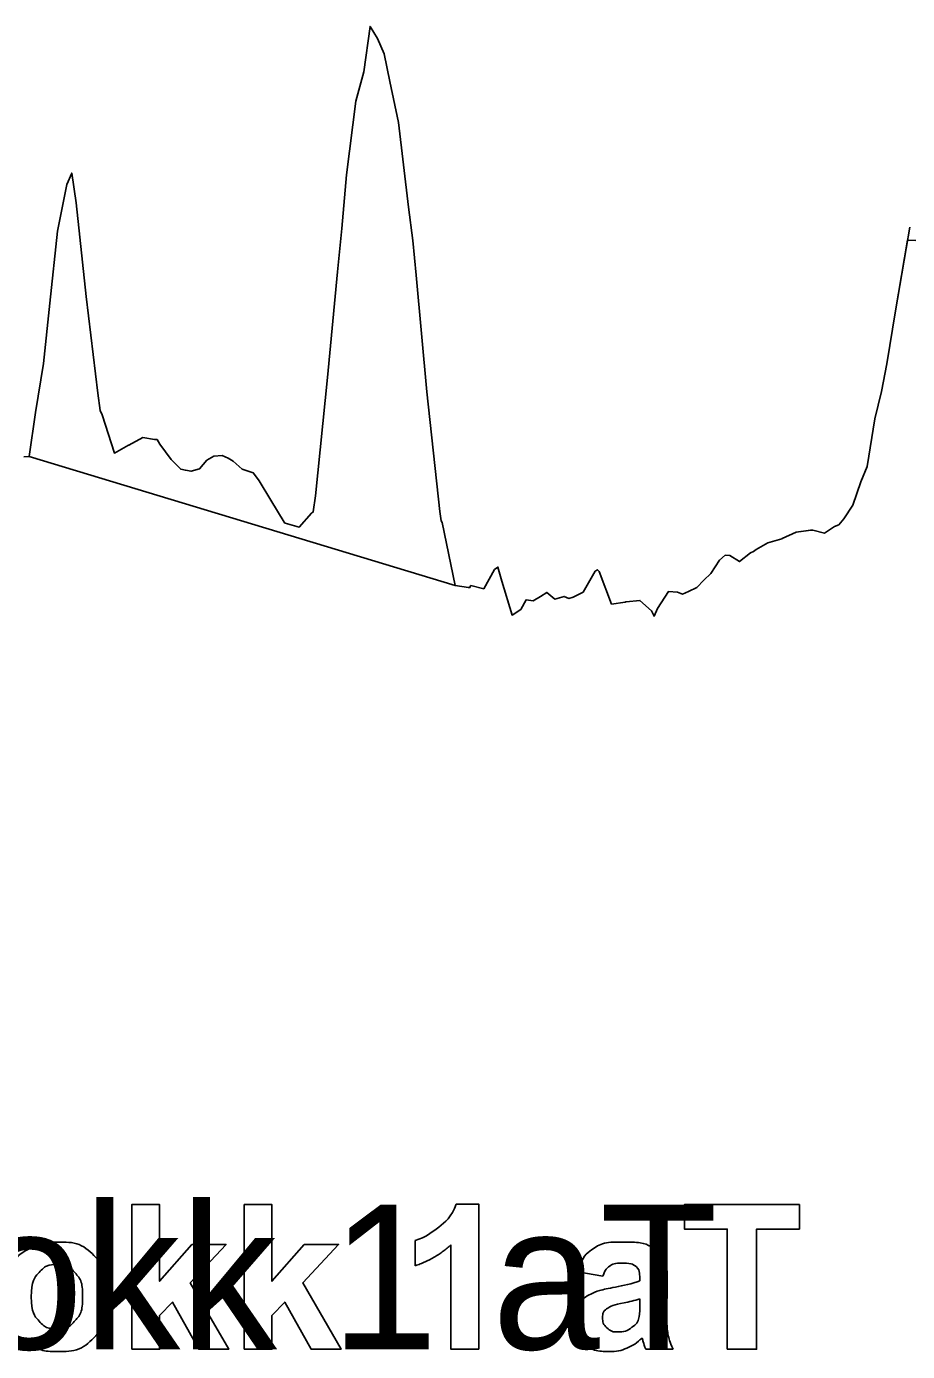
# Model space of a CAD drawing. Extents: x 532503 to 539665, y 6557663 to 6561526.
# Drawn here: x 538644.2 to 538695.4, y 6559758.1 to 6559835 of the extents above; entities that cross this region are included whole.
import ezdxf

# ---------------------------------------------------------------- set-up
doc = ezdxf.new("R2010")
doc.units = 0
for name, color, linetype in [('Default', 7, 'Continuous'), ('Plokid', 7, 'Continuous'), ('Täide', 7, 'Continuous')]:
    doc.layers.add(name, color=color, linetype=linetype)

msp = doc.modelspace()

# ---------------------------------------------------------------- linework, layer by layer
at = {"layer": 'Default'}
msp.add_line((538669.116, 6559802.545), (538644.379, 6559810.05), dxfattribs=at)
msp.add_lwpolyline([(538644.065, 6559810.024), (538644.379, 6559810.05), (538644.751, 6559812.594), (538645.203, 6559815.449), (538645.584, 6559818.948), (538646.028, 6559823.126), (538646.556, 6559825.837), (538646.853, 6559826.504), (538647.102, 6559824.78), (538647.677, 6559819.33), (538648.361, 6559813.732), (538648.502, 6559812.726), (538648.62, 6559812.46), (538649.326, 6559810.241), (538650.138, 6559810.703), (538650.151, 6559810.704), (538650.166, 6559810.711), (538650.975, 6559811.146), (538651.657, 6559811.032), (538651.8, 6559811.027), (538651.97, 6559810.752), (538652.625, 6559809.864), (538653.175, 6559809.305), (538653.449, 6559809.249), (538653.775, 6559809.192), (538654.274, 6559809.331), (538654.693, 6559809.824), (538655.098, 6559810.07), (538655.58, 6559810.106), (538655.923, 6559809.954), (538656.211, 6559809.783), (538656.747, 6559809.318), (538657.385, 6559809.09), (538657.572, 6559808.84), (538657.73, 6559808.637), (538658.397, 6559807.508), (538659.189, 6559806.223), (538659.221, 6559806.178), (538659.248, 6559806.167), (538660.046, 6559805.939), (538660.766, 6559806.747), (538660.87, 6559806.824), (538660.994, 6559807.767), (538661.695, 6559814.635), (538662.284, 6559820.77), (538662.519, 6559823.293), (538662.799, 6559826.4), (538663.344, 6559830.688), (538663.803, 6559832.393), (538664.169, 6559835.021), (538664.603, 6559834.325), (538664.993, 6559833.435), (538665.321, 6559831.819), (538665.818, 6559829.449), (538666.408, 6559824.526), (538666.642, 6559822.598), (538666.839, 6559820.574), (538667.467, 6559813.795), (538668.213, 6559806.858), (538668.291, 6559806.314), (538668.357, 6559806.209), (538669.116, 6559802.545), (538669.876, 6559802.432), (538669.941, 6559802.426), (538670.018, 6559802.545), (538670.765, 6559802.364), (538671.394, 6559803.478), (538671.59, 6559803.626), (538671.822, 6559802.808), (538672.414, 6559800.834), (538672.912, 6559801.154), (538673.239, 6559801.721), (538673.627, 6559801.661), (538674.063, 6559801.907), (538674.431, 6559802.15), (538674.888, 6559801.753), (538675.432, 6559801.915), (538675.713, 6559801.805), (538675.949, 6559801.868), (538676.537, 6559802.164), (538677.237, 6559803.38), (538677.362, 6559803.468), (538677.467, 6559803.37), (538678.186, 6559801.471), (538678.985, 6559801.591), (538679.011, 6559801.609), (538679.041, 6559801.608), (538679.836, 6559801.685), (538680.504, 6559801.085), (538680.66, 6559800.77), (538680.846, 6559801.225), (538681.485, 6559802.199), (538682.022, 6559802.172), (538682.309, 6559802.055), (538682.651, 6559802.206), (538683.134, 6559802.436), (538683.54, 6559802.866), (538683.958, 6559803.254), (538684.456, 6559804.028), (538684.783, 6559804.305), (538685.058, 6559804.291), (538685.608, 6559803.939), (538686.26, 6559804.453), (538686.432, 6559804.522), (538686.577, 6559804.64), (538687.257, 6559805.031), (538688.065, 6559805.261), (538688.081, 6559805.268), (538688.095, 6559805.276), (538688.906, 6559805.658), (538689.613, 6559805.751), (538689.73, 6559805.766), (538689.87, 6559805.758), (538690.555, 6559805.601), (538691.131, 6559805.972), (538691.38, 6559806.07), (538691.674, 6559806.43), (538692.204, 6559807.228), (538692.65, 6559808.569), (538693.029, 6559809.456), (538693.479, 6559812.225), (538693.853, 6559813.824), (538694.168, 6559815.428), (538694.678, 6559818.498), (538695.284, 6559822.118), (538695.502, 6559823.367)], dxfattribs=at)
at = {"layer": 'Plokid'}
msp.add_line((538669.116, 6559802.545), (538644.379, 6559810.05), dxfattribs=at)
for points in [[(538669.116, 6559802.545), (538669.876, 6559802.432), (538669.941, 6559802.426), (538670.018, 6559802.545), (538670.765, 6559802.364), (538671.394, 6559803.478), (538671.59, 6559803.626), (538671.822, 6559802.808), (538672.414, 6559800.834), (538672.912, 6559801.154), (538673.239, 6559801.721), (538673.627, 6559801.661), (538674.063, 6559801.907), (538674.431, 6559802.15), (538674.888, 6559801.753), (538675.432, 6559801.915), (538675.713, 6559801.805), (538675.949, 6559801.868), (538676.537, 6559802.164), (538677.237, 6559803.38), (538677.362, 6559803.468), (538677.467, 6559803.37), (538678.186, 6559801.471), (538678.985, 6559801.591), (538679.011, 6559801.609), (538679.041, 6559801.608), (538679.836, 6559801.685), (538680.504, 6559801.085), (538680.66, 6559800.77), (538680.846, 6559801.225), (538681.485, 6559802.199), (538682.022, 6559802.172), (538682.309, 6559802.055), (538682.651, 6559802.206), (538683.134, 6559802.436), (538683.54, 6559802.866), (538683.958, 6559803.254), (538684.456, 6559804.028), (538684.783, 6559804.305), (538685.058, 6559804.291), (538685.608, 6559803.939), (538686.26, 6559804.453), (538686.432, 6559804.522), (538686.577, 6559804.64), (538687.257, 6559805.031), (538688.065, 6559805.261), (538688.081, 6559805.268), (538688.095, 6559805.276), (538688.906, 6559805.658), (538689.73, 6559805.766), (538689.87, 6559805.758), (538690.555, 6559805.601), (538691.131, 6559805.972), (538691.38, 6559806.07), (538691.674, 6559806.43), (538692.204, 6559807.228), (538692.65, 6559808.569), (538693.029, 6559809.456), (538693.479, 6559812.225), (538693.853, 6559813.824), (538694.168, 6559815.428), (538694.678, 6559818.498), (538695.366, 6559822.608)], [(538695.366, 6559822.608), (538710.89, 6559821.982)], [(538644.065, 6559810.024), (538644.379, 6559810.05)], [(538650.335, 6559758.195), (538650.335, 6559766.595), (538651.948, 6559766.595), (538651.948, 6559762.14), (538653.827, 6559764.284), (538655.812, 6559764.284), (538653.732, 6559762.056), (538655.959, 6559758.195), (538654.224, 6559758.195), (538652.692, 6559760.932), (538651.948, 6559760.145), (538651.948, 6559758.195), (538650.335, 6559758.195)], [(538656.859, 6559758.195), (538656.859, 6559766.595), (538658.472, 6559766.595), (538658.472, 6559762.14), (538660.351, 6559764.284), (538662.336, 6559764.284), (538660.256, 6559762.056), (538662.483, 6559758.195), (538660.748, 6559758.195), (538659.216, 6559760.932), (538658.472, 6559760.145), (538658.472, 6559758.195), (538656.859, 6559758.195)], [(538669.169, 6559766.628), (538670.477, 6559766.628), (538670.477, 6559758.195)], [(538684.908, 6559758.195), (538684.908, 6559765.174), (538682.417, 6559765.174), (538682.417, 6559766.595), (538689.089, 6559766.595), (538689.089, 6559765.174), (538686.604, 6559765.174), (538686.604, 6559758.195), (538684.908, 6559758.195)], [(538666.782, 6559763.042), (538666.782, 6559764.502)], [(538670.477, 6559758.195), (538668.863, 6559758.195), (538668.863, 6559764.262)], [(538677.679, 6559762.428), (538676.22, 6559762.69)], [(538679.837, 6559762.171), (538679.837, 6559762.332)], [(538681.425, 6559762.075), (538681.399, 6559760.195)], [(538679.837, 6559760.8), (538679.837, 6559761.121)], [(538681.764, 6559758.195), (538680.17, 6559758.195)]]:
    msp.add_lwpolyline(points, dxfattribs=at)
for points, degree in [([(538666.782, 6559764.502), (538667.414, 6559764.708), (538668.153, 6559765.284), (538668.893, 6559765.86), (538669.169, 6559766.628)], 3), ([(538642.844, 6559761.326), (538642.844, 6559762.128), (538643.24, 6559762.878), (538643.635, 6559763.628), (538644.361, 6559764.023), (538645.087, 6559764.419), (538645.982, 6559764.419), (538647.364, 6559764.419), (538648.248, 6559763.522), (538649.131, 6559762.626), (538649.131, 6559761.257), (538649.131, 6559759.877), (538648.239, 6559758.969), (538647.347, 6559758.061), (538645.993, 6559758.061), (538645.156, 6559758.061), (538644.395, 6559758.439), (538643.635, 6559758.817), (538643.24, 6559759.547), (538642.844, 6559760.278), (538642.844, 6559761.326)], 3), ([(538668.863, 6559764.262), (538667.981, 6559763.437), (538666.782, 6559763.042)], 2), ([(538676.22, 6559762.69), (538676.466, 6559763.572), (538677.069, 6559763.995), (538677.672, 6559764.419), (538678.86, 6559764.419), (538679.938, 6559764.419), (538680.466, 6559764.164), (538680.994, 6559763.909), (538681.21, 6559763.516), (538681.425, 6559763.124), (538681.425, 6559762.075)], 3), ([(538644.496, 6559761.24), (538644.496, 6559760.335), (538644.926, 6559759.854), (538645.356, 6559759.374), (538645.987, 6559759.374), (538646.618, 6559759.374), (538647.045, 6559759.854), (538647.473, 6559760.335), (538647.473, 6559761.251), (538647.473, 6559762.144), (538647.045, 6559762.625), (538646.618, 6559763.106), (538645.987, 6559763.106), (538645.356, 6559763.106), (538644.926, 6559762.625), (538644.496, 6559762.144), (538644.496, 6559761.24)], 3), ([(538679.837, 6559762.332), (538679.837, 6559762.795), (538679.608, 6559762.992), (538679.378, 6559763.189), (538678.741, 6559763.189), (538678.311, 6559763.189), (538678.07, 6559763.02), (538677.829, 6559762.851), (538677.679, 6559762.428)], 3), ([(538680.17, 6559758.195), (538680.107, 6559758.356), (538680.015, 6559758.672), (538679.975, 6559758.815), (538679.958, 6559758.861), (538679.546, 6559758.461), (538679.076, 6559758.261), (538678.607, 6559758.061), (538678.074, 6559758.061), (538677.135, 6559758.061), (538676.594, 6559758.571), (538676.053, 6559759.081), (538676.053, 6559759.861), (538676.053, 6559760.377), (538676.3, 6559760.781), (538676.546, 6559761.185), (538676.991, 6559761.4), (538677.435, 6559761.615), (538678.272, 6559761.776), (538679.401, 6559761.988), (538679.837, 6559762.171)], 3), ([(538679.837, 6559761.121), (538679.528, 6559761.018), (538678.858, 6559760.875), (538678.188, 6559760.731), (538677.982, 6559760.594), (538677.667, 6559760.37), (538677.667, 6559760.026), (538677.667, 6559759.688), (538677.919, 6559759.441), (538678.171, 6559759.194), (538678.56, 6559759.194), (538678.995, 6559759.194), (538679.39, 6559759.481), (538679.682, 6559759.699), (538679.774, 6559760.014), (538679.837, 6559760.221), (538679.837, 6559760.8)], 3), ([(538681.399, 6559760.195), (538681.399, 6559759.393), (538681.476, 6559759.012), (538681.553, 6559758.631), (538681.764, 6559758.195)], 3)]:
    msp.add_open_spline(points, degree=degree, dxfattribs=at)
at = {"layer": 'Täide'}
for p, q in [((538694.678, 6559818.498), (538694.168, 6559815.428)), ((538694.168, 6559815.428), (538693.853, 6559813.824)), ((538693.853, 6559813.824), (538693.479, 6559812.225)), ((538693.479, 6559812.225), (538693.029, 6559809.456)), ((538644.379, 6559810.05), (538644.065, 6559810.024)), ((538644.379, 6559810.05), (538669.116, 6559802.545)), ((538669.116, 6559802.545), (538644.379, 6559810.05)), ((538669.116, 6559802.545), (538644.379, 6559810.05)), ((538669.116, 6559802.545), (538644.379, 6559810.05)), ((538693.029, 6559809.456), (538692.65, 6559808.569)), ((538669.116, 6559802.545), (538668.357, 6559806.209)), ((538691.674, 6559806.43), (538691.38, 6559806.07)), ((538690.555, 6559805.601), (538689.87, 6559805.758)), ((538691.131, 6559805.972), (538690.555, 6559805.601)), ((538691.38, 6559806.07), (538691.131, 6559805.972)), ((538686.577, 6559804.64), (538686.432, 6559804.522)), ((538684.456, 6559804.028), (538683.958, 6559803.254)), ((538686.432, 6559804.522), (538686.26, 6559804.453)), ((538671.394, 6559803.478), (538670.765, 6559802.364)), ((538677.237, 6559803.38), (538676.537, 6559802.164)), ((538672.414, 6559800.834), (538671.822, 6559802.808)), ((538674.063, 6559801.907), (538673.627, 6559801.661)), ((538674.431, 6559802.15), (538674.063, 6559801.907)), ((538674.888, 6559801.753), (538674.431, 6559802.15)), ((538675.432, 6559801.915), (538674.888, 6559801.753)), ((538675.713, 6559801.805), (538675.432, 6559801.915)), ((538675.949, 6559801.868), (538675.713, 6559801.805)), ((538676.537, 6559802.164), (538675.949, 6559801.868)), ((538680.504, 6559801.085), (538679.836, 6559801.685)), ((538681.485, 6559802.199), (538680.846, 6559801.225)), ((538672.912, 6559801.154), (538672.414, 6559800.834)), ((538680.66, 6559800.77), (538680.504, 6559801.085)), ((538680.846, 6559801.225), (538680.66, 6559800.77))]:
    msp.add_line(p, q, dxfattribs=at)
for points in [[(538668.357, 6559806.209), (538668.291, 6559806.314), (538668.213, 6559806.858), (538667.467, 6559813.795), (538666.839, 6559820.574), (538666.642, 6559822.598), (538666.408, 6559824.526), (538665.818, 6559829.449), (538665.321, 6559831.819), (538664.993, 6559833.435), (538664.603, 6559834.325), (538664.169, 6559835.021), (538663.803, 6559832.393), (538663.344, 6559830.688), (538662.799, 6559826.4), (538662.519, 6559823.293), (538662.284, 6559820.77), (538661.695, 6559814.635), (538660.994, 6559807.767), (538660.87, 6559806.824), (538660.766, 6559806.747), (538660.046, 6559805.939), (538659.248, 6559806.167), (538659.221, 6559806.178), (538659.189, 6559806.223), (538658.397, 6559807.508), (538657.73, 6559808.637), (538657.572, 6559808.84), (538657.385, 6559809.09), (538656.747, 6559809.318), (538656.211, 6559809.783), (538655.923, 6559809.954), (538655.58, 6559810.106), (538655.098, 6559810.07), (538654.693, 6559809.824), (538654.274, 6559809.331), (538653.775, 6559809.192), (538653.449, 6559809.249), (538653.175, 6559809.305), (538652.625, 6559809.864), (538651.97, 6559810.752), (538651.8, 6559811.027), (538651.657, 6559811.032), (538650.975, 6559811.146), (538650.166, 6559810.711), (538650.151, 6559810.704), (538650.138, 6559810.703), (538649.326, 6559810.241), (538648.62, 6559812.46), (538648.502, 6559812.726), (538648.361, 6559813.732), (538647.677, 6559819.33), (538647.102, 6559824.78), (538646.853, 6559826.504), (538646.556, 6559825.837), (538646.028, 6559823.126), (538645.584, 6559818.948), (538645.203, 6559815.449), (538644.751, 6559812.594), (538644.379, 6559810.05)], [(538695.37, 6559822.608), (538695.284, 6559822.118), (538694.678, 6559818.498), (538694.168, 6559815.428), (538693.853, 6559813.824), (538693.479, 6559812.225), (538693.029, 6559809.456), (538692.65, 6559808.569), (538692.204, 6559807.228), (538691.674, 6559806.43), (538691.38, 6559806.07), (538691.131, 6559805.972), (538690.555, 6559805.601), (538689.87, 6559805.758), (538689.73, 6559805.766), (538689.613, 6559805.751), (538688.906, 6559805.658), (538688.095, 6559805.276), (538688.081, 6559805.268), (538688.065, 6559805.261), (538687.257, 6559805.031), (538686.577, 6559804.64), (538686.432, 6559804.522), (538686.26, 6559804.453), (538685.608, 6559803.939), (538685.058, 6559804.291), (538684.783, 6559804.305), (538684.456, 6559804.028), (538683.958, 6559803.254), (538683.54, 6559802.866), (538683.134, 6559802.436), (538682.651, 6559802.206), (538682.309, 6559802.055), (538682.022, 6559802.172), (538681.485, 6559802.199), (538680.846, 6559801.225), (538680.66, 6559800.77), (538680.504, 6559801.085), (538679.836, 6559801.685), (538679.041, 6559801.608), (538679.011, 6559801.609), (538678.985, 6559801.591), (538678.186, 6559801.471), (538677.467, 6559803.37), (538677.362, 6559803.468), (538677.237, 6559803.38), (538676.537, 6559802.164), (538675.949, 6559801.868), (538675.713, 6559801.805), (538675.432, 6559801.915), (538674.888, 6559801.753), (538674.431, 6559802.15), (538674.063, 6559801.907), (538673.627, 6559801.661), (538673.239, 6559801.721), (538672.912, 6559801.154), (538672.414, 6559800.834), (538671.822, 6559802.808), (538671.59, 6559803.626), (538671.394, 6559803.478), (538670.765, 6559802.364), (538670.018, 6559802.545), (538669.941, 6559802.426), (538669.876, 6559802.432), (538669.116, 6559802.545)], [(538695.37, 6559822.608), (538695.284, 6559822.118), (538694.678, 6559818.498), (538694.168, 6559815.428), (538693.853, 6559813.824), (538693.479, 6559812.225), (538693.029, 6559809.456), (538692.65, 6559808.569), (538692.204, 6559807.228), (538691.674, 6559806.43), (538691.38, 6559806.07), (538691.131, 6559805.972), (538690.555, 6559805.601), (538689.87, 6559805.758), (538689.73, 6559805.766), (538689.613, 6559805.751), (538688.906, 6559805.658), (538688.095, 6559805.276), (538688.081, 6559805.268), (538688.065, 6559805.261), (538687.257, 6559805.031), (538686.577, 6559804.64), (538686.432, 6559804.522), (538686.26, 6559804.453), (538685.608, 6559803.939), (538685.058, 6559804.291), (538684.783, 6559804.305), (538684.456, 6559804.028), (538683.958, 6559803.254), (538683.54, 6559802.866), (538683.134, 6559802.436), (538682.651, 6559802.206), (538682.309, 6559802.055), (538682.022, 6559802.172), (538681.485, 6559802.199), (538680.846, 6559801.225), (538680.66, 6559800.77), (538680.504, 6559801.085), (538679.836, 6559801.685), (538679.041, 6559801.608), (538679.011, 6559801.609), (538678.985, 6559801.591), (538678.186, 6559801.471), (538677.467, 6559803.37), (538677.362, 6559803.468), (538677.237, 6559803.38), (538676.537, 6559802.164), (538675.949, 6559801.868), (538675.713, 6559801.805), (538675.432, 6559801.915), (538674.888, 6559801.753), (538674.431, 6559802.15), (538674.063, 6559801.907), (538673.627, 6559801.661), (538673.239, 6559801.721), (538672.912, 6559801.154), (538672.414, 6559800.834), (538671.822, 6559802.808), (538671.59, 6559803.626), (538671.394, 6559803.478), (538670.765, 6559802.364), (538670.018, 6559802.545), (538669.941, 6559802.426), (538669.876, 6559802.432), (538669.116, 6559802.545)], [(538695.37, 6559822.608), (538695.284, 6559822.118), (538694.678, 6559818.498)], [(538644.379, 6559810.05), (538644.065, 6559810.024)], [(538644.379, 6559810.05), (538644.065, 6559810.024)], [(538692.65, 6559808.569), (538692.204, 6559807.228), (538691.674, 6559806.43)], [(538689.613, 6559805.751), (538688.906, 6559805.658), (538688.095, 6559805.276)], [(538689.87, 6559805.758), (538689.73, 6559805.766), (538689.613, 6559805.751)], [(538688.065, 6559805.261), (538687.257, 6559805.031), (538686.577, 6559804.64)], [(538688.095, 6559805.276), (538688.081, 6559805.268), (538688.065, 6559805.261)], [(538686.26, 6559804.453), (538685.608, 6559803.939), (538685.058, 6559804.291), (538684.783, 6559804.305), (538684.456, 6559804.028)], [(538671.822, 6559802.808), (538671.59, 6559803.626), (538671.394, 6559803.478)], [(538677.467, 6559803.37), (538677.362, 6559803.468), (538677.237, 6559803.38)], [(538678.985, 6559801.591), (538678.186, 6559801.471), (538677.467, 6559803.37)], [(538683.958, 6559803.254), (538683.54, 6559802.866), (538683.134, 6559802.436), (538682.651, 6559802.206)], [(538669.941, 6559802.426), (538669.876, 6559802.432), (538669.116, 6559802.545)], [(538670.765, 6559802.364), (538670.018, 6559802.545), (538669.941, 6559802.426)], [(538673.627, 6559801.661), (538673.239, 6559801.721), (538672.912, 6559801.154)], [(538679.836, 6559801.685), (538679.041, 6559801.608), (538679.011, 6559801.609), (538678.985, 6559801.591)], [(538682.651, 6559802.206), (538682.309, 6559802.055), (538682.022, 6559802.172), (538681.485, 6559802.199)]]:
    msp.add_lwpolyline(points, dxfattribs=at)

# ---------------------------------------------------------------- texts
at = {"layer": 'Plokid'}
msp.add_text('Plokk 1 aT', height=8.4, dxfattribs=at).set_placement((538631.287, 6559758.195))

doc.saveas('drawing.dxf')
